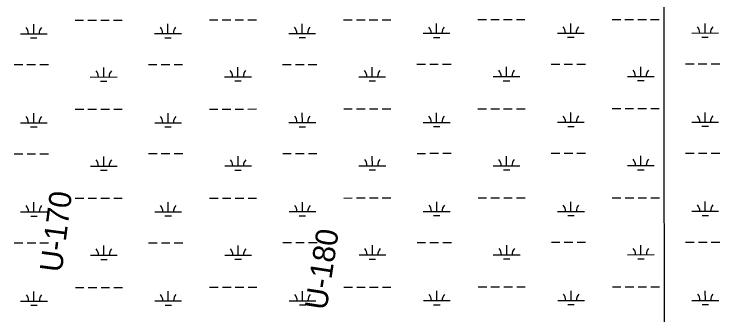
# Model space of a CAD drawing. Extents: x 3297753 to 3335611, y 652252 to 677623.
# Drawn here: x 3325728 to 3328366, y 663138 to 664261 of the extents above; entities that cross this region are included whole.
import ezdxf

# ---------------------------------------------------------------- set-up
doc = ezdxf.new("R2010")
doc.units = 0
for name, color, linetype in [('V-GRID-MAJR', 7, 'Continuous'), ('V-RIVR-RANG-IDEN', 7, 'Continuous'), ('V-WETL-SWMP', 7, 'Continuous')]:
    doc.layers.add(name, color=color, linetype=linetype)

msp = doc.modelspace()

# ---------------------------------------------------------------- linework, layer by layer
at = {"layer": 'V-GRID-MAJR'}
msp.add_spline([(3328166.3, 657657.4), (3328162.4, 660686.2), (3328154.4, 666747.6), (3328146.5, 672809), (3328142.5, 675841.7)], degree=3, dxfattribs=at)
at = {"layer": 'V-WETL-SWMP'}
for p, q in [((3325801.4, 664187.7), (3325801.4, 664223.7)), ((3325956, 664238.6), (3325988, 664238.6)), ((3326004, 664238.6), (3326036, 664238.6)), ((3326052, 664238.7), (3326084, 664238.7)), ((3326100, 664238.7), (3326132, 664238.7)), ((3326303.3, 664188.2), (3326303.3, 664224.2)), ((3326457.9, 664239.1), (3326489.9, 664239.1)), ((3326505.9, 664239.1), (3326537.9, 664239.1)), ((3326553.9, 664239.2), (3326585.9, 664239.2)), ((3326601.9, 664239.2), (3326633.9, 664239.2)), ((3326805.2, 664188.7), (3326805.2, 664224.7)), ((3326959.8, 664239.6), (3326991.8, 664239.6)), ((3327007.8, 664239.6), (3327039.8, 664239.7)), ((3327055.8, 664239.7), (3327087.8, 664239.7)), ((3327103.8, 664239.7), (3327135.8, 664239.8)), ((3327307.1, 664189.2), (3327307.1, 664225.2)), ((3327461.7, 664240.1), (3327493.7, 664240.1)), ((3327509.7, 664240.1), (3327541.7, 664240.2)), ((3327557.7, 664240.2), (3327589.7, 664240.2)), ((3327605.7, 664240.2), (3327637.7, 664240.3)), ((3327809, 664189.7), (3327809, 664225.7)), ((3327963.6, 664240.6), (3327995.6, 664240.6)), ((3328011.6, 664240.6), (3328043.6, 664240.7)), ((3328059.6, 664240.7), (3328091.6, 664240.7)), ((3328107.6, 664240.7), (3328139.6, 664240.8)), ((3328311, 664190.2), (3328310.9, 664226.2)), ((3325751.4, 664187.6), (3325851.4, 664187.7)), ((3325789.4, 664172.2), (3325813.4, 664172.2)), ((3326253.3, 664188.1), (3326353.3, 664188.2)), ((3326291.3, 664172.7), (3326315.3, 664172.7)), ((3326755.2, 664188.6), (3326855.2, 664188.7)), ((3326793.2, 664173.2), (3326817.2, 664173.3)), ((3327257.1, 664189.1), (3327357.1, 664189.2)), ((3327295.2, 664173.7), (3327319.2, 664173.8)), ((3327759, 664189.6), (3327859, 664189.8)), ((3327797.1, 664174.3), (3327821.1, 664174.3)), ((3328261, 664190.2), (3328361, 664190.3)), ((3328299, 664174.8), (3328323, 664174.8)), ((3325728.1, 664072.2), (3325760.1, 664072.2)), ((3325776.1, 664072.2), (3325808.1, 664072.2)), ((3325824.1, 664072.2), (3325856.1, 664072.3)), ((3326230, 664072.7), (3326262, 664072.7)), ((3326278, 664072.7), (3326310, 664072.7)), ((3326326, 664072.8), (3326358, 664072.8)), ((3326731.9, 664073.2), (3326763.9, 664073.2)), ((3326779.9, 664073.2), (3326811.9, 664073.3)), ((3326827.9, 664073.3), (3326859.9, 664073.3)), ((3327233.8, 664073.7), (3327265.8, 664073.7)), ((3327281.8, 664073.7), (3327313.8, 664073.8)), ((3327329.8, 664073.8), (3327361.8, 664073.8)), ((3327735.8, 664074.2), (3327767.8, 664074.2)), ((3327783.8, 664074.2), (3327815.8, 664074.3)), ((3327831.8, 664074.3), (3327863.8, 664074.3)), ((3328237.7, 664074.7), (3328269.7, 664074.7)), ((3328285.7, 664074.8), (3328317.7, 664074.8)), ((3328333.7, 664074.8), (3328365.7, 664074.8)), ((3326063, 664026.1), (3326063, 664062.1)), ((3326564.9, 664026.6), (3326564.9, 664062.6)), ((3327066.8, 664027.1), (3327066.8, 664063.1)), ((3327568.7, 664027.6), (3327568.7, 664063.6)), ((3328070.6, 664028.1), (3328070.6, 664064.1)), ((3326013, 664026), (3326113, 664026.1)), ((3326514.9, 664026.5), (3326614.9, 664026.6)), ((3327016.8, 664027), (3327116.8, 664027.1)), ((3327518.7, 664027.5), (3327618.7, 664027.6)), ((3328020.6, 664028.1), (3328120.6, 664028.2)), ((3328058.7, 664012.7), (3328082.7, 664012.7)), ((3326051, 664010.6), (3326075, 664010.6)), ((3326552.9, 664011.1), (3326576.9, 664011.2)), ((3327054.8, 664011.6), (3327078.8, 664011.7)), ((3327556.8, 664012.1), (3327580.8, 664012.2)), ((3327008.1, 663907), (3327040.1, 663907)), ((3327056.1, 663907), (3327088.1, 663907)), ((3327104.1, 663907), (3327136.1, 663907.1)), ((3327462, 663907.4), (3327494, 663907.4)), ((3327510, 663907.5), (3327542, 663907.5)), ((3327558, 663907.5), (3327590, 663907.5)), ((3327606, 663907.6), (3327638, 663907.6)), ((3327963.9, 663907.9), (3327995.9, 663908)), ((3328011.9, 663908), (3328043.9, 663908)), ((3328059.9, 663908), (3328091.9, 663908.1)), ((3328107.9, 663908.1), (3328139.9, 663908.1)), ((3325801.8, 663855), (3325801.7, 663891)), ((3325956.3, 663905.9), (3325988.3, 663905.9)), ((3326004.3, 663905.9), (3326036.3, 663906)), ((3326052.3, 663906), (3326084.3, 663906)), ((3326100.3, 663906), (3326132.3, 663906.1)), ((3326303.7, 663855.5), (3326303.6, 663891.5)), ((3326458.2, 663906.4), (3326490.2, 663906.4)), ((3326506.2, 663906.4), (3326538.2, 663906.5)), ((3326554.2, 663906.5), (3326586.2, 663906.5)), ((3326602.2, 663906.5), (3326634.2, 663906.6)), ((3326805.6, 663856), (3326805.5, 663892)), ((3326960.1, 663906.9), (3326992.1, 663906.9)), ((3327307.5, 663856.5), (3327307.4, 663892.5)), ((3327809.4, 663857), (3327809.3, 663893)), ((3328311.3, 663857.5), (3328311.3, 663893.5)), ((3325751.8, 663854.9), (3325851.8, 663855)), ((3326253.7, 663855.4), (3326353.7, 663855.5)), ((3326755.6, 663856), (3326855.6, 663856.1)), ((3327257.5, 663856.5), (3327357.5, 663856.6)), ((3327759.4, 663857), (3327859.4, 663857.1)), ((3328261.3, 663857.5), (3328361.3, 663857.6)), ((3325789.8, 663839.5), (3325813.8, 663839.6)), ((3326291.7, 663840), (3326315.7, 663840.1)), ((3326793.6, 663840.6), (3326817.6, 663840.6)), ((3327295.5, 663841.1), (3327319.5, 663841.1)), ((3327797.4, 663841.6), (3327821.4, 663841.6)), ((3328299.3, 663842.1), (3328323.3, 663842.1)), ((3325728.5, 663739.5), (3325760.5, 663739.5)), ((3325776.5, 663739.5), (3325808.5, 663739.6)), ((3325824.5, 663739.6), (3325856.5, 663739.6)), ((3326063.4, 663693.4), (3326063.3, 663729.4)), ((3326230.4, 663740), (3326262.4, 663740)), ((3326278.4, 663740), (3326310.4, 663740.1)), ((3326326.4, 663740.1), (3326358.4, 663740.1)), ((3326565.3, 663693.9), (3326565.2, 663729.9)), ((3326732.3, 663740.5), (3326764.3, 663740.5)), ((3326780.3, 663740.5), (3326812.3, 663740.6)), ((3326828.3, 663740.6), (3326860.3, 663740.6)), ((3327067.2, 663694.4), (3327067.1, 663730.4)), ((3327234.2, 663741), (3327266.2, 663741)), ((3327282.2, 663741.1), (3327314.2, 663741.1)), ((3327330.2, 663741.1), (3327362.2, 663741.1)), ((3327569.1, 663694.9), (3327569, 663730.9)), ((3327736.1, 663741.5), (3327768.1, 663741.6)), ((3327784.1, 663741.6), (3327816.1, 663741.6)), ((3327832.1, 663741.6), (3327864.1, 663741.6)), ((3328071, 663695.4), (3328071, 663731.4)), ((3328238, 663742), (3328270, 663742.1)), ((3328286, 663742.1), (3328318, 663742.1)), ((3328334, 663742.1), (3328366, 663742.2)), ((3326013.4, 663693.3), (3326113.4, 663693.4)), ((3326051.4, 663677.9), (3326075.4, 663678)), ((3326515.3, 663693.8), (3326615.3, 663693.9)), ((3326553.3, 663678.5), (3326577.3, 663678.5)), ((3327017.2, 663694.4), (3327117.2, 663694.5)), ((3327055.2, 663679), (3327079.2, 663679)), ((3327519.1, 663694.9), (3327619.1, 663695)), ((3327557.1, 663679.5), (3327581.1, 663679.5)), ((3328021, 663695.4), (3328121, 663695.5)), ((3328059, 663680), (3328083, 663680)), ((3325956.6, 663573.2), (3325988.6, 663573.2)), ((3326004.6, 663573.3), (3326036.6, 663573.3)), ((3326052.6, 663573.3), (3326084.6, 663573.3)), ((3326100.6, 663573.4), (3326132.6, 663573.4)), ((3326458.5, 663573.7), (3326490.5, 663573.7)), ((3326506.5, 663573.8), (3326538.5, 663573.8)), ((3326554.5, 663573.8), (3326586.5, 663573.8)), ((3326602.5, 663573.9), (3326634.5, 663573.9)), ((3326960.4, 663574.2), (3326992.4, 663574.3)), ((3327008.4, 663574.3), (3327040.4, 663574.3)), ((3327056.4, 663574.3), (3327088.4, 663574.4)), ((3327104.4, 663574.4), (3327136.4, 663574.4)), ((3327462.4, 663574.7), (3327494.4, 663574.8)), ((3327510.4, 663574.8), (3327542.4, 663574.8)), ((3327558.4, 663574.8), (3327590.4, 663574.9)), ((3327606.4, 663574.9), (3327638.4, 663574.9)), ((3327964.3, 663575.2), (3327996.3, 663575.3)), ((3328012.3, 663575.3), (3328044.3, 663575.3)), ((3328060.3, 663575.3), (3328092.3, 663575.4)), ((3328108.3, 663575.4), (3328140.3, 663575.4)), ((3325802.1, 663522.3), (3325802.1, 663558.3)), ((3326304, 663522.8), (3326304, 663558.8)), ((3326805.9, 663523.3), (3326805.9, 663559.3)), ((3327307.8, 663523.8), (3327307.8, 663559.8)), ((3327809.7, 663524.4), (3327809.7, 663560.4)), ((3328311.6, 663524.9), (3328311.6, 663560.9)), ((3325752.1, 663522.3), (3325852.1, 663522.4)), ((3326254, 663522.8), (3326354, 663522.9)), ((3326755.9, 663523.3), (3326855.9, 663523.4)), ((3327257.8, 663523.8), (3327357.8, 663523.9)), ((3327759.7, 663524.3), (3327859.7, 663524.4)), ((3328261.6, 663524.8), (3328361.6, 663524.9)), ((3325790.1, 663506.9), (3325814.1, 663506.9)), ((3326292, 663507.4), (3326316, 663507.4)), ((3326793.9, 663507.9), (3326817.9, 663507.9)), ((3327295.8, 663508.4), (3327319.8, 663508.4)), ((3327797.7, 663508.9), (3327821.7, 663508.9)), ((3328299.6, 663509.4), (3328323.6, 663509.4)), ((3325728.8, 663406.8), (3325760.8, 663406.8)), ((3325776.8, 663406.8), (3325808.8, 663406.9)), ((3325824.8, 663406.9), (3325856.8, 663406.9)), ((3326230.7, 663407.3), (3326262.7, 663407.3)), ((3326278.7, 663407.4), (3326310.7, 663407.4)), ((3326326.7, 663407.4), (3326358.7, 663407.4)), ((3326732.6, 663407.8), (3326764.6, 663407.9)), ((3326780.6, 663407.9), (3326812.6, 663407.9)), ((3326828.6, 663407.9), (3326860.6, 663408)), ((3327234.5, 663408.3), (3327266.5, 663408.4)), ((3327282.5, 663408.4), (3327314.5, 663408.4)), ((3327330.5, 663408.4), (3327362.5, 663408.5)), ((3327736.4, 663408.8), (3327768.4, 663408.9)), ((3327784.4, 663408.9), (3327816.4, 663408.9)), ((3327832.4, 663408.9), (3327864.4, 663409)), ((3328238.3, 663409.4), (3328270.3, 663409.4)), ((3328286.3, 663409.4), (3328318.3, 663409.4)), ((3328334.3, 663409.5), (3328366.3, 663409.5)), ((3326063.7, 663360.7), (3326063.7, 663396.7)), ((3326565.6, 663361.2), (3326565.6, 663397.2)), ((3327067.5, 663361.7), (3327067.5, 663397.7)), ((3327569.4, 663362.2), (3327569.4, 663398.2)), ((3328071.3, 663362.8), (3328071.3, 663398.8)), ((3326013.7, 663360.7), (3326113.7, 663360.8)), ((3326515.6, 663361.2), (3326615.6, 663361.3)), ((3327017.5, 663361.7), (3327117.5, 663361.8)), ((3327519.4, 663362.2), (3327619.4, 663362.3)), ((3328021.3, 663362.7), (3328121.3, 663362.8)), ((3326051.7, 663345.3), (3326075.7, 663345.3)), ((3326553.6, 663345.8), (3326577.6, 663345.8)), ((3327055.5, 663346.3), (3327079.5, 663346.3)), ((3327557.4, 663346.8), (3327581.4, 663346.8)), ((3328059.3, 663347.3), (3328083.3, 663347.3)), ((3325802.4, 663189.6), (3325802.4, 663225.6)), ((3325957, 663240.5), (3325989, 663240.6)), ((3326005, 663240.6), (3326037, 663240.6)), ((3326053, 663240.6), (3326085, 663240.7)), ((3326101, 663240.7), (3326133, 663240.7)), ((3326304.3, 663190.1), (3326304.3, 663226.1)), ((3326458.9, 663241), (3326490.9, 663241.1)), ((3326506.9, 663241.1), (3326538.9, 663241.1)), ((3326554.9, 663241.1), (3326586.9, 663241.2)), ((3326602.9, 663241.2), (3326634.9, 663241.2)), ((3326806.2, 663190.7), (3326806.2, 663226.7)), ((3326960.8, 663241.6), (3326992.8, 663241.6)), ((3327008.8, 663241.6), (3327040.8, 663241.6)), ((3327056.8, 663241.7), (3327088.8, 663241.7)), ((3327104.8, 663241.7), (3327136.8, 663241.7)), ((3327308.2, 663191.2), (3327308.1, 663227.2)), ((3327462.7, 663242.1), (3327494.7, 663242.1)), ((3327510.7, 663242.1), (3327542.7, 663242.1)), ((3327558.7, 663242.2), (3327590.7, 663242.2)), ((3327606.7, 663242.2), (3327638.7, 663242.2)), ((3327810.1, 663191.7), (3327810, 663227.7)), ((3327964.6, 663242.6), (3327996.6, 663242.6)), ((3328012.6, 663242.6), (3328044.6, 663242.7)), ((3328060.6, 663242.7), (3328092.6, 663242.7)), ((3328108.6, 663242.7), (3328140.6, 663242.8)), ((3328312, 663192.2), (3328311.9, 663228.2)), ((3325752.4, 663189.6), (3325852.4, 663189.7)), ((3325790.4, 663174.2), (3325814.4, 663174.2)), ((3326254.3, 663190.1), (3326354.3, 663190.2)), ((3326292.4, 663174.7), (3326316.4, 663174.7)), ((3326756.2, 663190.6), (3326856.2, 663190.7)), ((3326794.3, 663175.2), (3326818.3, 663175.2)), ((3327258.2, 663191.1), (3327358.2, 663191.2)), ((3327296.2, 663175.7), (3327320.2, 663175.7)), ((3327760.1, 663191.6), (3327860.1, 663191.7)), ((3327798.1, 663176.2), (3327822.1, 663176.3)), ((3328262, 663192.1), (3328362, 663192.2)), ((3328300, 663176.7), (3328324, 663176.8))]:
    msp.add_line(p, q, dxfattribs=at)
for centre, start, end in [((3325746.2, 664188.1), 359.2865, 40.8301), ((3325856.7, 664188.2), 139.2865, 180.8301), ((3326248.1, 664188.6), 359.2865, 40.8301), ((3326358.6, 664188.7), 139.2865, 180.8301), ((3326750, 664189.1), 359.2865, 40.8301), ((3326860.5, 664189.2), 139.2865, 180.8301), ((3327251.9, 664189.6), 359.2865, 40.8301), ((3327362.4, 664189.7), 139.2865, 180.8301), ((3327753.8, 664190.1), 359.2865, 40.8301), ((3327864.3, 664190.2), 139.2865, 180.8301), ((3328255.7, 664190.6), 359.2865, 40.8301), ((3328366.2, 664190.7), 139.2865, 180.8301), ((3326007.8, 664026.5), 359.2865, 40.8301), ((3326118.3, 664026.6), 139.2865, 180.8301), ((3326509.7, 664027), 359.2865, 40.8301), ((3326620.2, 664027.1), 139.2865, 180.8301), ((3327011.6, 664027.5), 359.2865, 40.8301), ((3327122.1, 664027.6), 139.2865, 180.8301), ((3327513.5, 664028), 359.2865, 40.8301), ((3327624, 664028.1), 139.2865, 180.8301), ((3328015.4, 664028.5), 359.2865, 40.8301), ((3328125.9, 664028.6), 139.2865, 180.8301), ((3328256.1, 663858), 359.2865, 40.8301), ((3328366.5, 663858.1), 139.2865, 180.8301), ((3325746.5, 663855.4), 359.2865, 40.8301), ((3325857, 663855.5), 139.2865, 180.8301), ((3326248.4, 663855.9), 359.2865, 40.8301), ((3326358.9, 663856), 139.2865, 180.8301), ((3326750.3, 663856.4), 359.2865, 40.8301), ((3326860.8, 663856.5), 139.2865, 180.8301), ((3327252.2, 663856.9), 359.2865, 40.8301), ((3327362.7, 663857), 139.2865, 180.8301), ((3327754.1, 663857.4), 359.2865, 40.8301), ((3327864.6, 663857.6), 139.2865, 180.8301), ((3326008.1, 663693.8), 359.2865, 40.8301), ((3326118.6, 663693.9), 139.2865, 180.8301), ((3326510, 663694.3), 359.2865, 40.8301), ((3326620.5, 663694.4), 139.2865, 180.8301), ((3327011.9, 663694.8), 359.2865, 40.8301), ((3327122.4, 663694.9), 139.2865, 180.8301), ((3327513.8, 663695.3), 359.2865, 40.8301), ((3327624.3, 663695.4), 139.2865, 180.8301), ((3328015.7, 663695.8), 359.2865, 40.8301), ((3328126.2, 663696), 139.2865, 180.8301), ((3325746.9, 663522.7), 359.2865, 40.8301), ((3325857.3, 663522.8), 139.2865, 180.8301), ((3326248.8, 663523.2), 359.2865, 40.8301), ((3326359.2, 663523.3), 139.2865, 180.8301), ((3326750.7, 663523.7), 359.2865, 40.8301), ((3326861.2, 663523.9), 139.2865, 180.8301), ((3327252.6, 663524.3), 359.2865, 40.8301), ((3327363.1, 663524.4), 139.2865, 180.8301), ((3327754.5, 663524.8), 359.2865, 40.8301), ((3327865, 663524.9), 139.2865, 180.8301), ((3328256.4, 663525.3), 359.2865, 40.8301), ((3328366.9, 663525.4), 139.2865, 180.8301), ((3326008.5, 663361.1), 359.2865, 40.8301), ((3326118.9, 663361.2), 139.2865, 180.8301), ((3326510.4, 663361.6), 359.2865, 40.8301), ((3326620.8, 663361.8), 139.2865, 180.8301), ((3327012.3, 663362.2), 359.2865, 40.8301), ((3327122.8, 663362.3), 139.2865, 180.8301), ((3327514.2, 663362.7), 359.2865, 40.8301), ((3327624.7, 663362.8), 139.2865, 180.8301), ((3328016.1, 663363.2), 359.2865, 40.8301), ((3328126.6, 663363.3), 139.2865, 180.8301), ((3325747.2, 663190.1), 359.2865, 40.8301), ((3325857.7, 663190.2), 139.2865, 180.8301), ((3326249.1, 663190.6), 359.2865, 40.8301), ((3326359.6, 663190.7), 139.2865, 180.8301), ((3326751, 663191.1), 359.2865, 40.8301), ((3326861.5, 663191.2), 139.2865, 180.8301), ((3327252.9, 663191.6), 359.2865, 40.8301), ((3327363.4, 663191.7), 139.2865, 180.8301), ((3327754.8, 663192.1), 359.2865, 40.8301), ((3327865.3, 663192.2), 139.2865, 180.8301), ((3328256.7, 663192.6), 359.2865, 40.8301), ((3328367.2, 663192.7), 139.2865, 180.8301)]:
    msp.add_arc(centre, 35.2, start, end, dxfattribs=at)

# ---------------------------------------------------------------- texts
at = {"layer": 'V-RIVR-RANG-IDEN'}
for s, rotation, p in [('U-170', 82.5113, (3325905.8, 663294.1)), ('U-180', 81.2143, (3326896, 663153))]:
    msp.add_text(s, height=83, rotation=rotation, dxfattribs=at).set_placement(p)

doc.saveas('drawing.dxf')
